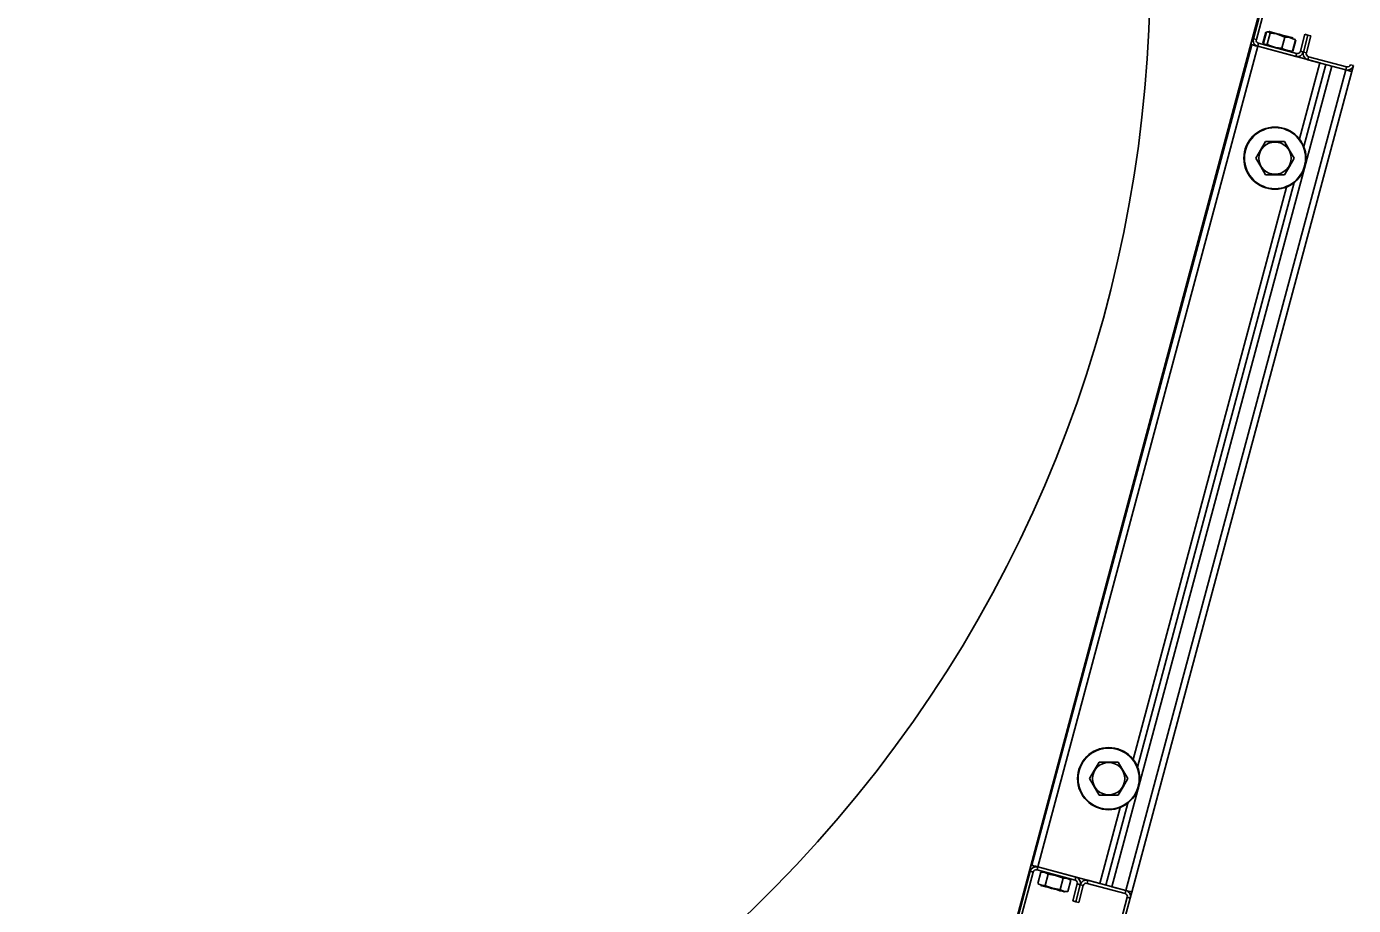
# Model space of a CAD drawing. Extents: x -264222 to -263592, y -1242345 to -1242048.
# Drawn here: x -263830.547 to -263829.939, y -1242087.925 to -1242087.522 of the extents above; entities that cross this region are included whole.
import ezdxf

# ---------------------------------------------------------------- set-up
doc = ezdxf.new("R2010")
doc.units = 0
doc.layers.add('KFA_2D_SITUACIA_DSP', color=7, linetype='Continuous')

msp = doc.modelspace()

# ---------------------------------------------------------------- linework, layer by layer
at = {"layer": 'KFA_2D_SITUACIA_DSP'}
for p, q in [((-263829.97712, -1242087.49643), (-263830.09784, -1242087.94696)), ((-263829.98491, -1242087.52726), (-263829.97675, -1242087.4968)), ((-263829.98354, -1242087.52763), (-263829.97537, -1242087.49717)), ((-263829.98491, -1242087.52726), (-263829.98354, -1242087.52763)), ((-263829.98055, -1242087.5293), (-263829.97918, -1242087.5242)), ((-263829.97895, -1242087.52426), (-263829.98031, -1242087.52936)), ((-263829.97895, -1242087.52426), (-263829.97867, -1242087.52416)), ((-263829.97867, -1242087.52416), (-263829.97793, -1242087.52413)), ((-263829.97716, -1242087.52474), (-263829.97853, -1242087.52984)), ((-263829.97793, -1242087.52413), (-263829.9773, -1242087.52457)), ((-263829.97757, -1242087.52402), (-263829.97762, -1242087.524)), ((-263829.97722, -1242087.52411), (-263829.97757, -1242087.52402)), ((-263829.9773, -1242087.52457), (-263829.97716, -1242087.52474)), ((-263829.97654, -1242087.52429), (-263829.97722, -1242087.52411)), ((-263829.97716, -1242087.52474), (-263829.97431, -1242087.52511)), ((-263829.97559, -1242087.52455), (-263829.97654, -1242087.52429)), ((-263829.97442, -1242087.52486), (-263829.97559, -1242087.52455)), ((-263829.97311, -1242087.52521), (-263829.97442, -1242087.52486)), ((-263829.97431, -1242087.52511), (-263829.9715, -1242087.52605)), ((-263829.97174, -1242087.52558), (-263829.97311, -1242087.52521)), ((-263829.97051, -1242087.52652), (-263829.97188, -1242087.53162)), ((-263829.97039, -1242087.52594), (-263829.97174, -1242087.52558)), ((-263829.9715, -1242087.52605), (-263829.97051, -1242087.52652)), ((-263829.97051, -1242087.52652), (-263829.9684, -1242087.5267)), ((-263829.96915, -1242087.52627), (-263829.97039, -1242087.52594)), ((-263829.9681, -1242087.52655), (-263829.96915, -1242087.52627)), ((-263829.9684, -1242087.5267), (-263829.96635, -1242087.52743)), ((-263829.96731, -1242087.52677), (-263829.9681, -1242087.52655)), ((-263829.96682, -1242087.5269), (-263829.96731, -1242087.52677)), ((-263829.96666, -1242087.52694), (-263829.96682, -1242087.5269)), ((-263829.96635, -1242087.52743), (-263829.96564, -1242087.52782)), ((-263829.96578, -1242087.52765), (-263829.96606, -1242087.52746)), ((-263829.96564, -1242087.52782), (-263829.96578, -1242087.52765)), ((-263829.96126, -1242087.52524), (-263829.96335, -1242087.53304)), ((-263829.95988, -1242087.52561), (-263829.96197, -1242087.53341)), ((-263829.96197, -1242087.53341), (-263829.95988, -1242087.52561)), ((-263829.96126, -1242087.52524), (-263829.95988, -1242087.52561)), ((-263829.9606, -1242087.53378), (-263829.95851, -1242087.52598)), ((-263829.95988, -1242087.52561), (-263829.95851, -1242087.52598)), ((-263830.08646, -1242087.90624), (-263829.98565, -1242087.53002)), ((-263830.08371, -1242087.90698), (-263829.9829, -1242087.53075)), ((-263829.98565, -1242087.53002), (-263829.9856, -1242087.53003)), ((-263829.9856, -1242087.53003), (-263829.98544, -1242087.53007)), ((-263829.98544, -1242087.53007), (-263829.98519, -1242087.53014)), ((-263829.98519, -1242087.53014), (-263829.98485, -1242087.53023)), ((-263829.98485, -1242087.53023), (-263829.98443, -1242087.53034)), ((-263829.98443, -1242087.53034), (-263829.98395, -1242087.53047)), ((-263829.98395, -1242087.53047), (-263829.98344, -1242087.53061)), ((-263829.98344, -1242087.53061), (-263829.9829, -1242087.53075)), ((-263829.98336, -1242087.53063), (-263829.9829, -1242087.53075)), ((-263829.98253, -1242087.52938), (-263829.9829, -1242087.53075)), ((-263829.9829, -1242087.53075), (-263829.95445, -1242087.53838)), ((-263829.96546, -1242087.53543), (-263829.9829, -1242087.53075)), ((-263829.9651, -1242087.53405), (-263829.98253, -1242087.52938)), ((-263829.98013, -1242087.52958), (-263829.98031, -1242087.52936)), ((-263829.97948, -1242087.52998), (-263829.98013, -1242087.52958)), ((-263829.97873, -1242087.52992), (-263829.97948, -1242087.52998)), ((-263829.97853, -1242087.52984), (-263829.97873, -1242087.52992)), ((-263829.97754, -1242087.53031), (-263829.97853, -1242087.52984)), ((-263829.97473, -1242087.53125), (-263829.97754, -1242087.53031)), ((-263829.97188, -1242087.53162), (-263829.97473, -1242087.53125)), ((-263829.97116, -1242087.53202), (-263829.97188, -1242087.53162)), ((-263829.96912, -1242087.53275), (-263829.97116, -1242087.53202)), ((-263829.96701, -1242087.53293), (-263829.96912, -1242087.53275)), ((-263829.96755, -1242087.53303), (-263829.96721, -1242087.53301)), ((-263829.96721, -1242087.53301), (-263829.96701, -1242087.53293)), ((-263829.96564, -1242087.52782), (-263829.96701, -1242087.53293)), ((-263829.96677, -1242087.53299), (-263829.96541, -1242087.52789)), ((-263829.96335, -1242087.53304), (-263829.96197, -1242087.53341)), ((-263829.96197, -1242087.53341), (-263829.9606, -1242087.53378)), ((-263829.96546, -1242087.53543), (-263829.9651, -1242087.53405)), ((-263829.96546, -1242087.53543), (-263829.96501, -1242087.53555)), ((-263829.9638, -1242087.57325), (-263829.95445, -1242087.53838)), ((-263829.96178, -1242087.57674), (-263829.9517, -1242087.53911)), ((-263829.9517, -1242087.53911), (-263829.96178, -1242087.57674)), ((-263829.95959, -1242087.53552), (-263829.95996, -1242087.5369)), ((-263829.94252, -1242087.54157), (-263829.95996, -1242087.5369)), ((-263829.94215, -1242087.5402), (-263829.95959, -1242087.53552)), ((-263829.94041, -1242087.53919), (-263829.93903, -1242087.53956)), ((-263829.93977, -1242087.54231), (-263829.93903, -1242087.53956)), ((-263829.94895, -1242087.53985), (-263830.04976, -1242087.91608)), ((-263829.94252, -1242087.54157), (-263830.04333, -1242087.9178)), ((-263829.93977, -1242087.54231), (-263830.04058, -1242087.91854)), ((-263829.94252, -1242087.54157), (-263829.94895, -1242087.53985)), ((-263829.94252, -1242087.54157), (-263829.94215, -1242087.5402)), ((-263829.94199, -1242087.54172), (-263829.94252, -1242087.54157)), ((-263829.94147, -1242087.54185), (-263829.94199, -1242087.54172)), ((-263829.94099, -1242087.54198), (-263829.94147, -1242087.54185)), ((-263829.94058, -1242087.54209), (-263829.94099, -1242087.54198)), ((-263829.94023, -1242087.54219), (-263829.94058, -1242087.54209)), ((-263829.93998, -1242087.54225), (-263829.94023, -1242087.54219)), ((-263829.93982, -1242087.5423), (-263829.93998, -1242087.54225)), ((-263829.93977, -1242087.54231), (-263829.93982, -1242087.5423)), ((-263829.98162, -1242087.5783), (-263829.97939, -1242087.57444)), ((-263829.97829, -1242087.57444), (-263829.97939, -1242087.57444)), ((-263829.97441, -1242087.57444), (-263829.97829, -1242087.57444)), ((-263829.97062, -1242087.57444), (-263829.97441, -1242087.57444)), ((-263829.97062, -1242087.57444), (-263829.96845, -1242087.57819)), ((-263829.98378, -1242087.58204), (-263829.98162, -1242087.5783)), ((-263829.98156, -1242087.5859), (-263829.98378, -1242087.58204)), ((-263829.96845, -1242087.57819), (-263829.96623, -1242087.58204)), ((-263829.96623, -1242087.58204), (-263829.96839, -1242087.58579)), ((-263829.97939, -1242087.58964), (-263829.98156, -1242087.5859)), ((-263829.96839, -1242087.58579), (-263829.97062, -1242087.58964)), ((-263830.038, -1242087.8612), (-263829.96621, -1242087.59325)), ((-263829.96621, -1242087.59325), (-263830.038, -1242087.8612)), ((-263829.97829, -1242087.58964), (-263829.97939, -1242087.58964)), ((-263829.97441, -1242087.58964), (-263829.97829, -1242087.58964)), ((-263829.97062, -1242087.58964), (-263829.97441, -1242087.58964)), ((-263830.04002, -1242087.85771), (-263829.9697, -1242087.59527)), ((-263830.05784, -1242087.86276), (-263830.05562, -1242087.85891)), ((-263830.05451, -1242087.85891), (-263830.05562, -1242087.85891)), ((-263830.05063, -1242087.85891), (-263830.05451, -1242087.85891)), ((-263830.04684, -1242087.85891), (-263830.05063, -1242087.85891)), ((-263830.04684, -1242087.85891), (-263830.04468, -1242087.86266)), ((-263830.06, -1242087.86651), (-263830.05784, -1242087.86276)), ((-263830.05778, -1242087.87036), (-263830.06, -1242087.86651)), ((-263830.04468, -1242087.86266), (-263830.04245, -1242087.86651)), ((-263830.04245, -1242087.86651), (-263830.04461, -1242087.87026)), ((-263830.05562, -1242087.87411), (-263830.05778, -1242087.87036)), ((-263830.05451, -1242087.87411), (-263830.05562, -1242087.87411)), ((-263830.05063, -1242087.87411), (-263830.05451, -1242087.87411)), ((-263830.04684, -1242087.87411), (-263830.05063, -1242087.87411)), ((-263830.04461, -1242087.87026), (-263830.04684, -1242087.87411)), ((-263830.05526, -1242087.9146), (-263830.04592, -1242087.87973)), ((-263830.05251, -1242087.91534), (-263830.04243, -1242087.87772)), ((-263830.04243, -1242087.87772), (-263830.05251, -1242087.91534)), ((-263830.0872, -1242087.909), (-263830.11031, -1242087.99525)), ((-263830.08582, -1242087.90937), (-263830.10894, -1242087.99562)), ((-263830.08582, -1242087.90937), (-263830.0872, -1242087.909)), ((-263830.08646, -1242087.90624), (-263830.08641, -1242087.90626)), ((-263830.08641, -1242087.90626), (-263830.08625, -1242087.9063)), ((-263830.08625, -1242087.9063), (-263830.086, -1242087.90637)), ((-263830.086, -1242087.90637), (-263830.08566, -1242087.90646)), ((-263830.08566, -1242087.90646), (-263830.08524, -1242087.90657)), ((-263830.08524, -1242087.90657), (-263830.08476, -1242087.9067)), ((-263830.08476, -1242087.9067), (-263830.08425, -1242087.90684)), ((-263830.08425, -1242087.90684), (-263830.08371, -1242087.90698)), ((-263830.08371, -1242087.90698), (-263830.08408, -1242087.90836)), ((-263830.06664, -1242087.91303), (-263830.08408, -1242087.90836)), ((-263830.0824, -1242087.90942), (-263830.08377, -1242087.91452)), ((-263830.08371, -1242087.90698), (-263830.05526, -1242087.9146)), ((-263830.06627, -1242087.91165), (-263830.08371, -1242087.90698)), ((-263830.0824, -1242087.90942), (-263830.08088, -1242087.90944)), ((-263830.08088, -1242087.90944), (-263830.07944, -1242087.91)), ((-263830.07896, -1242087.91034), (-263830.08032, -1242087.91544)), ((-263830.07944, -1242087.91), (-263830.07896, -1242087.91034)), ((-263830.07896, -1242087.91034), (-263830.07826, -1242087.91039)), ((-263830.07826, -1242087.91039), (-263830.07556, -1242087.91085)), ((-263830.08328, -1242087.91486), (-263830.08377, -1242087.91452)), ((-263830.08185, -1242087.91542), (-263830.08328, -1242087.91486)), ((-263830.08252, -1242087.91546), (-263830.08234, -1242087.91551)), ((-263830.08234, -1242087.91551), (-263830.08184, -1242087.91565)), ((-263830.08032, -1242087.91544), (-263830.08185, -1242087.91542)), ((-263830.08184, -1242087.91565), (-263830.08103, -1242087.91586)), ((-263830.08103, -1242087.91586), (-263830.07997, -1242087.91615)), ((-263830.0797, -1242087.91574), (-263830.08032, -1242087.91544)), ((-263830.07997, -1242087.91615), (-263830.07873, -1242087.91648)), ((-263830.07705, -1242087.91672), (-263830.0797, -1242087.91574)), ((-263830.07873, -1242087.91648), (-263830.07738, -1242087.91684)), ((-263830.07738, -1242087.91684), (-263830.076, -1242087.91721)), ((-263830.07436, -1242087.91721), (-263830.07705, -1242087.91672)), ((-263830.07556, -1242087.91085), (-263830.07291, -1242087.91179)), ((-263830.07207, -1242087.91218), (-263830.07344, -1242087.91729)), ((-263830.07291, -1242087.91179), (-263830.07207, -1242087.91218)), ((-263830.07207, -1242087.91218), (-263830.07055, -1242087.91221)), ((-263830.07055, -1242087.91221), (-263830.06911, -1242087.91277)), ((-263830.06862, -1242087.91311), (-263830.06999, -1242087.91821)), ((-263830.06911, -1242087.91277), (-263830.06862, -1242087.91311)), ((-263830.06773, -1242087.92258), (-263830.06564, -1242087.91478)), ((-263830.06664, -1242087.91303), (-263830.06627, -1242087.91165)), ((-263830.06635, -1242087.92294), (-263830.06426, -1242087.91514)), ((-263830.06426, -1242087.91514), (-263830.06635, -1242087.92294)), ((-263830.06426, -1242087.91514), (-263830.06564, -1242087.91478)), ((-263830.06288, -1242087.91551), (-263830.06497, -1242087.92331)), ((-263830.06288, -1242087.91551), (-263830.06426, -1242087.91514)), ((-263830.06077, -1242087.91313), (-263830.06114, -1242087.91451)), ((-263830.0437, -1242087.91918), (-263830.06114, -1242087.91451)), ((-263830.04333, -1242087.9178), (-263830.06077, -1242087.91313)), ((-263830.04333, -1242087.9178), (-263830.04976, -1242087.91608)), ((-263830.076, -1242087.91721), (-263830.0747, -1242087.91756)), ((-263830.0747, -1242087.91756), (-263830.07354, -1242087.91787)), ((-263830.07344, -1242087.91729), (-263830.07436, -1242087.91721)), ((-263830.07354, -1242087.91787), (-263830.0726, -1242087.91812)), ((-263830.07295, -1242087.91762), (-263830.07344, -1242087.91729)), ((-263830.07151, -1242087.91819), (-263830.07295, -1242087.91762)), ((-263830.0726, -1242087.91812), (-263830.07193, -1242087.9183)), ((-263830.07193, -1242087.9183), (-263830.07159, -1242087.91839)), ((-263830.07159, -1242087.91839), (-263830.07155, -1242087.9184)), ((-263830.06999, -1242087.91821), (-263830.07151, -1242087.91819)), ((-263830.06635, -1242087.92294), (-263830.06773, -1242087.92258)), ((-263830.06497, -1242087.92331), (-263830.06635, -1242087.92294)), ((-263830.06581, -1242088.00718), (-263830.04269, -1242087.92092)), ((-263830.06443, -1242088.00755), (-263830.04132, -1242087.92129)), ((-263830.0437, -1242087.91918), (-263830.04333, -1242087.9178)), ((-263830.0428, -1242087.91794), (-263830.04333, -1242087.9178)), ((-263830.04228, -1242087.91808), (-263830.0428, -1242087.91794)), ((-263830.04132, -1242087.92129), (-263830.04269, -1242087.92092)), ((-263830.0418, -1242087.91821), (-263830.04228, -1242087.91808)), ((-263830.04139, -1242087.91832), (-263830.0418, -1242087.91821)), ((-263830.04104, -1242087.91841), (-263830.04139, -1242087.91832)), ((-263830.04132, -1242087.92129), (-263830.04058, -1242087.91854)), ((-263830.04079, -1242087.91848), (-263830.04104, -1242087.91841)), ((-263830.04063, -1242087.91852), (-263830.04079, -1242087.91848)), ((-263830.04058, -1242087.91854), (-263830.04063, -1242087.91852))]:
    msp.add_line(p, q, dxfattribs=at)
for centre, radius in [((-263829.97501, -1242087.58204), 0.01425), ((-263829.97501, -1242087.58204), 0.01401), ((-263829.97501, -1242087.58204), 0.00739), ((-263830.05123, -1242087.86651), 0.01425), ((-263830.05123, -1242087.86651), 0.01401), ((-263830.05123, -1242087.86651), 0.00739)]:
    msp.add_circle(centre, radius, dxfattribs=at)
for centre, radius, start, end in [((-263830.63074, -1242087.49643), 0.5985, 234.56502, 125.43498), ((-263829.98216, -1242087.528), 0.00285, 164.99999, 255), ((-263829.98216, -1242087.528), 0.00143, 164.99999, 255), ((-263829.96473, -1242087.53267), 0.00285, 255, 344.99999), ((-263829.96473, -1242087.53267), 0.00143, 255, 344.99999), ((-263829.95922, -1242087.53415), 0.00285, 164.99999, 255), ((-263829.95922, -1242087.53415), 0.00143, 164.99999, 255), ((-263829.94179, -1242087.53882), 0.00285, 255, 344.99999), ((-263829.94179, -1242087.53882), 0.00143, 255, 344.99999), ((-263830.08445, -1242087.90973), 0.00285, 75, 164.99999), ((-263830.08445, -1242087.90973), 0.00143, 75, 164.99999), ((-263830.06701, -1242087.91441), 0.00143, 344.99999, 75), ((-263830.06701, -1242087.91441), 0.00285, 344.99999, 75), ((-263830.06151, -1242087.91588), 0.00285, 75, 164.99999), ((-263830.06151, -1242087.91588), 0.00142, 75, 164.99999), ((-263830.04407, -1242087.92055), 0.00143, 344.99999, 75), ((-263830.04407, -1242087.92055), 0.00285, 344.99999, 75)]:
    msp.add_arc(centre, radius, start, end, dxfattribs=at)

doc.saveas('drawing.dxf')
